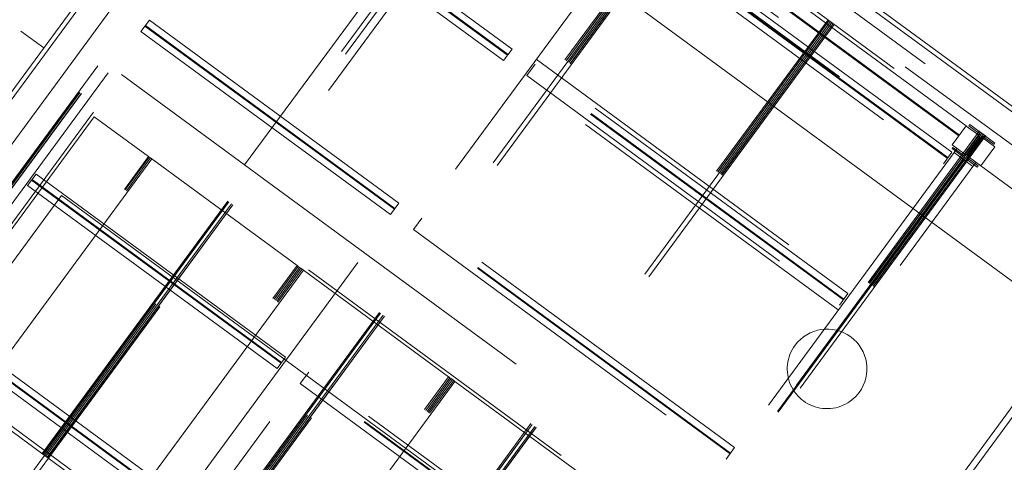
# Model space of a CAD drawing. Header units: metres. Extents: x 135583 to 135939, y 457896 to 458258.
# Tile 513 of 599: x 135673.25 to 135679.53, y 458152.72 to 458155.55. Entities that reach past the tile are written whole.
import ezdxf

# ---------------------------------------------------------------- set-up
doc = ezdxf.new("R2010")
doc.units = ezdxf.units.M
doc.linetypes.add('Hidden', pattern=[4, 2, -2])
doc.layers.add('NIEUWE INSTALLATIE', color=250, linetype='Continuous', lineweight=0)

msp = doc.modelspace()

# ---------------------------------------------------------------- linework, layer by layer
at = {"layer": 'NIEUWE INSTALLATIE'}
for p, q in [((135675.3934, 458158.0713), (135671.9298, 458153.3569)), ((135675.3998, 458158.0294), (135672.0606, 458153.4842)), ((135685.5863, 458150.5456), (135675.3998, 458158.0294)), ((135684.5894, 458151.3152), (135676.4322, 458157.3081)), ((135675.2635, 458157.05), (135684.6924, 458150.1228)), ((135675.2635, 458157.05), (135684.6924, 458150.1228)), ((135673.2608, 458155.4725), (135673.4058, 458155.366)), ((135671.3879, 458151.5214), (135673.5194, 458154.4226)), ((135671.3879, 458151.5214), (135673.5194, 458154.4226)), ((135673.5194, 458154.4226), (135682.7065, 458147.673)), ((135673.5194, 458154.4226), (135682.7065, 458147.673))]:
    msp.add_line(p, q, dxfattribs=at)
at = {"layer": 'NIEUWE INSTALLATIE', "linetype": 'Hidden'}
for p, q in [((135675.4169, 458157.9175), (135672.1724, 458153.5013)), ((135675.4169, 458157.9175), (135672.1724, 458153.5013)), ((135685.4744, 458150.5285), (135675.4169, 458157.9175)), ((135685.4744, 458150.5285), (135675.4169, 458157.9175)), ((135670.7588, 458151.4252), (135675.4362, 458157.7917)), ((135670.7588, 458151.4252), (135675.4362, 458157.7917)), ((135675.4469, 458157.7218), (135672.3681, 458153.5312)), ((135675.4469, 458157.7218), (135672.3681, 458153.5312)), ((135685.2787, 458150.4986), (135675.4469, 458157.7218)), ((135685.2787, 458150.4986), (135675.4469, 458157.7218)), ((135672.4487, 458153.472), (135675.5275, 458157.6626)), ((135672.4487, 458153.472), (135675.5275, 458157.6626)), ((135672.4527, 458153.469), (135675.5315, 458157.6597)), ((135672.4527, 458153.469), (135675.5315, 458157.6597)), ((135672.4608, 458153.4631), (135675.5395, 458157.6537)), ((135672.4608, 458153.4631), (135675.5395, 458157.6537)), ((135672.462, 458153.4622), (135675.5408, 458157.6528)), ((135672.462, 458153.4622), (135675.5408, 458157.6528)), ((135675.5476, 458157.6479), (135672.4688, 458153.4572)), ((135675.5476, 458157.6479), (135672.4688, 458153.4572)), ((135675.5476, 458157.6478), (135672.4689, 458153.4572)), ((135675.5476, 458157.6478), (135672.4689, 458153.4572)), ((135675.678, 458157.6141), (135685.3486, 458150.5093)), ((135675.678, 458157.6141), (135685.3486, 458150.5093)), ((135675.3441, 458157.5396), (135672.5112, 458153.6838)), ((135675.3441, 458157.5396), (135672.5112, 458153.6838)), ((135675.4016, 458157.4973), (135672.5688, 458153.6415)), ((135675.4016, 458157.4973), (135672.5688, 458153.6415)), ((135675.4074, 458157.4931), (135672.5745, 458153.6373)), ((135675.4074, 458157.4931), (135672.5745, 458153.6373)), ((135675.4019, 458157.5001), (135672.618, 458153.7109)), ((135675.4019, 458157.5001), (135672.618, 458153.7109)), ((135672.5662, 458153.6404), (135675.3501, 458157.4296)), ((135672.5662, 458153.6404), (135675.3501, 458157.4296)), ((135672.6321, 458153.595), (135675.4649, 458157.4508)), ((135672.6321, 458153.595), (135675.4649, 458157.4508)), ((135675.5003, 458157.3723), (135673.9017, 458155.1964)), ((135675.5003, 458157.3723), (135673.9017, 458155.1964)), ((135675.5003, 458157.3723), (135673.9017, 458155.1964)), ((135675.5003, 458157.3723), (135673.9017, 458155.1964)), ((135673.3956, 458152.7763), (135676.4744, 458156.9669)), ((135673.3956, 458152.7763), (135676.4744, 458156.9669)), ((135673.4025, 458152.7713), (135676.4812, 458156.9619)), ((135673.4025, 458152.7713), (135676.4812, 458156.9619)), ((135673.4036, 458152.7704), (135676.4824, 458156.961)), ((135673.4036, 458152.7704), (135676.4824, 458156.961)), ((135676.4905, 458156.9551), (135673.4117, 458152.7645)), ((135676.4905, 458156.9551), (135673.4117, 458152.7645)), ((135673.4198, 458152.7586), (135676.4986, 458156.9492)), ((135673.4198, 458152.7586), (135676.4986, 458156.9492)), ((135673.4278, 458152.7527), (135676.5066, 458156.9433)), ((135673.4278, 458152.7527), (135676.5066, 458156.9433)), ((135673.4291, 458152.7517), (135676.5078, 458156.9424)), ((135673.4291, 458152.7517), (135676.5078, 458156.9424)), ((135676.5146, 458156.9374), (135673.4359, 458152.7468)), ((135676.5146, 458156.9374), (135673.4359, 458152.7468)), ((135676.5147, 458156.9373), (135673.4359, 458152.7467)), ((135676.5147, 458156.9373), (135673.4359, 458152.7467)), ((135679.2901, 458154.8673), (135676.5706, 458156.8653)), ((135679.2901, 458154.8673), (135676.5706, 458156.8653)), ((135674.6875, 458154.6192), (135676.2861, 458156.7951)), ((135674.6875, 458154.6192), (135676.2861, 458156.7951)), ((135679.2436, 458154.804), (135676.524, 458156.802)), ((135679.2436, 458154.804), (135676.524, 458156.802)), ((135679.2478, 458154.8097), (135676.5283, 458156.8077)), ((135679.2478, 458154.8097), (135676.5283, 458156.8077)), ((135676.4817, 458156.7444), (135679.2013, 458154.7464)), ((135676.4817, 458156.7444), (135679.2013, 458154.7464)), ((135676.407, 458156.7063), (135674.8084, 458154.5304)), ((135676.407, 458156.7063), (135674.8084, 458154.5304)), ((135684.9292, 458150.4451), (135676.407, 458156.7063)), ((135684.9292, 458150.4451), (135676.407, 458156.7063)), ((135684.9292, 458150.4451), (135676.407, 458156.7062)), ((135684.9292, 458150.4451), (135676.407, 458156.7062)), ((135676.3649, 458155.3193), (135674.7736, 458156.4884)), ((135676.3649, 458155.3193), (135674.7736, 458156.4884)), ((135676.368, 458155.3235), (135674.7767, 458156.4926)), ((135676.368, 458155.3235), (135674.7767, 458156.4926)), ((135676.3934, 458155.3581), (135674.8021, 458156.5272)), ((135676.3934, 458155.3581), (135674.8021, 458156.5272)), ((135674.7482, 458156.4538), (135676.3395, 458155.2847)), ((135674.7482, 458156.4538), (135676.3395, 458155.2847)), ((135674.2245, 458152.3845), (135677.0961, 458156.293)), ((135674.2245, 458152.3845), (135677.0961, 458156.293)), ((135674.3627, 458152.0658), (135677.4415, 458156.2565)), ((135674.3627, 458152.0658), (135677.4415, 458156.2565)), ((135674.3695, 458152.0608), (135677.4483, 458156.2514)), ((135674.3695, 458152.0608), (135677.4483, 458156.2514)), ((135674.3707, 458152.0599), (135677.4495, 458156.2506)), ((135674.3707, 458152.0599), (135677.4495, 458156.2506)), ((135677.4576, 458156.2446), (135674.3788, 458152.054)), ((135677.4576, 458156.2446), (135674.3788, 458152.054)), ((135674.3869, 458152.0481), (135677.4656, 458156.2387)), ((135674.3869, 458152.0481), (135677.4656, 458156.2387)), ((135674.3949, 458152.0422), (135677.4737, 458156.2328)), ((135674.3949, 458152.0422), (135677.4737, 458156.2328)), ((135674.3961, 458152.0413), (135677.4749, 458156.2319)), ((135674.3961, 458152.0413), (135677.4749, 458156.2319)), ((135677.4817, 458156.2269), (135674.4029, 458152.0363)), ((135677.4817, 458156.2269), (135674.4029, 458152.0363)), ((135677.4817, 458156.2268), (135674.403, 458152.0362)), ((135677.4817, 458156.2268), (135674.403, 458152.0362)), ((135677.217, 458156.2042), (135674.3454, 458152.2957)), ((135677.217, 458156.2042), (135674.3454, 458152.2957)), ((135679.1981, 458154.6997), (135677.2038, 458156.1649)), ((135679.1981, 458154.6997), (135677.2038, 458156.1649)), ((135679.1695, 458154.6609), (135677.1753, 458156.1261)), ((135679.1695, 458154.6609), (135677.1753, 458156.1261)), ((135679.1727, 458154.6652), (135677.1784, 458156.1303)), ((135679.1727, 458154.6652), (135677.1784, 458156.1303)), ((135677.1499, 458156.0915), (135679.1442, 458154.6264)), ((135677.1499, 458156.0915), (135679.1442, 458154.6264)), ((135674.0259, 458155.4707), (135674.0798, 458155.544)), ((135674.0259, 458155.4707), (135674.0798, 458155.544)), ((135675.6711, 458154.3749), (135674.0798, 458155.544)), ((135675.6711, 458154.3749), (135674.0798, 458155.544)), ((135675.3298, 458151.3554), (135678.4085, 458155.546)), ((135675.3298, 458151.3554), (135678.4085, 458155.546)), ((135675.3366, 458151.3503), (135678.4154, 458155.5409)), ((135675.3366, 458151.3503), (135678.4154, 458155.5409)), ((135675.3378, 458151.3495), (135678.4165, 458155.5401)), ((135675.3378, 458151.3495), (135678.4165, 458155.5401)), ((135678.4246, 458155.5341), (135675.3459, 458151.3435)), ((135678.4246, 458155.5341), (135675.3459, 458151.3435)), ((135674.0259, 458155.4707), (135675.6172, 458154.3016)), ((135674.0259, 458155.4707), (135675.6172, 458154.3016)), ((135675.6426, 458154.3361), (135674.0513, 458155.5052)), ((135675.6426, 458154.3361), (135674.0513, 458155.5052)), ((135675.6457, 458154.3404), (135674.0544, 458155.5095)), ((135675.6457, 458154.3404), (135674.0544, 458155.5095)), ((135675.3539, 458151.3376), (135678.4327, 458155.5282)), ((135675.3539, 458151.3376), (135678.4327, 458155.5282)), ((135675.362, 458151.3317), (135678.4407, 458155.5223)), ((135675.362, 458151.3317), (135678.4407, 458155.5223)), ((135675.3632, 458151.3308), (135678.442, 458155.5214)), ((135675.3632, 458151.3308), (135678.442, 458155.5214)), ((135678.4488, 458155.5164), (135675.37, 458151.3258)), ((135678.4488, 458155.5164), (135675.37, 458151.3258)), ((135678.4488, 458155.5164), (135675.37, 458151.3258)), ((135678.4488, 458155.5164), (135675.37, 458151.3258)), ((135676.3934, 458155.3581), (135676.3395, 458155.2847)), ((135676.3934, 458155.3581), (135676.3395, 458155.2847)), ((135676.5479, 458155.2936), (135678.5626, 458153.8134)), ((135676.5479, 458155.2936), (135678.5626, 458153.8134)), ((135676.4868, 458155.189), (135676.5407, 458155.2623)), ((135676.4868, 458155.189), (135676.5407, 458155.2623)), ((135678.5064, 458153.7583), (135676.5122, 458155.2235)), ((135678.5064, 458153.7583), (135676.5122, 458155.2235)), ((135678.5096, 458153.7626), (135676.5153, 458155.2278)), ((135678.5096, 458153.7626), (135676.5153, 458155.2278)), ((135678.5349, 458153.7972), (135676.5407, 458155.2623)), ((135678.5349, 458153.7972), (135676.5407, 458155.2623)), ((135673.9017, 458155.1964), (135674.6875, 458154.6192)), ((135673.9017, 458155.1964), (135674.6874, 458154.6192)), ((135673.9017, 458155.1964), (135674.6875, 458154.6192)), ((135673.9017, 458155.1964), (135674.6874, 458154.6192)), ((135678.4738, 458153.6925), (135676.4591, 458155.1727)), ((135678.4738, 458153.6925), (135676.4591, 458155.1727)), ((135676.4868, 458155.189), (135678.4811, 458153.7238)), ((135676.4868, 458155.189), (135678.4811, 458153.7238)), ((135673.7241, 458154.9547), (135671.1782, 458151.4894)), ((135673.7241, 458154.9547), (135671.1782, 458151.4894)), ((135673.7241, 458154.9547), (135671.1782, 458151.4894)), ((135673.7241, 458154.9547), (135671.1782, 458151.4894)), ((135673.7284, 458154.9267), (135671.2062, 458151.4936)), ((135673.7284, 458154.9267), (135671.2062, 458151.4936)), ((135683.153, 458148.0275), (135673.7241, 458154.9547)), ((135683.153, 458148.0275), (135673.7241, 458154.9547)), ((135683.153, 458148.0275), (135673.7241, 458154.9547)), ((135683.153, 458148.0275), (135673.7241, 458154.9547)), ((135674.0749, 458154.6721), (135673.7284, 458154.9267)), ((135674.0749, 458154.6721), (135673.7284, 458154.9267)), ((135679.2901, 458154.8673), (135679.2013, 458154.7464)), ((135679.2901, 458154.8673), (135679.2013, 458154.7464)), ((135679.2901, 458154.8672), (135679.3707, 458154.8081)), ((135679.2901, 458154.8672), (135679.3707, 458154.8081)), ((135679.3122, 458154.8759), (135679.3063, 458154.8678)), ((135679.3122, 458154.8759), (135679.3063, 458154.8678)), ((135679.3063, 458154.8678), (135679.3697, 458154.8212)), ((135679.3063, 458154.8678), (135679.3697, 458154.8212)), ((135679.4734, 458154.7574), (135679.3122, 458154.8759)), ((135679.4734, 458154.7574), (135679.3122, 458154.8759)), ((135676.2968, 458150.6449), (135679.3756, 458154.8355)), ((135676.2968, 458150.6449), (135679.3756, 458154.8355)), ((135676.3037, 458150.6399), (135679.3824, 458154.8305)), ((135676.3037, 458150.6399), (135679.3824, 458154.8305)), ((135676.3048, 458150.639), (135679.3836, 458154.8296)), ((135676.3048, 458150.639), (135679.3836, 458154.8296)), ((135679.3917, 458154.8236), (135676.3129, 458150.633)), ((135679.3917, 458154.8236), (135676.3129, 458150.633)), ((135676.321, 458150.6271), (135679.3998, 458154.8177)), ((135676.321, 458150.6271), (135679.3998, 458154.8177)), ((135676.329, 458150.6212), (135679.4078, 458154.8118)), ((135676.329, 458150.6212), (135679.4078, 458154.8118)), ((135676.3303, 458150.6203), (135679.409, 458154.8109)), ((135676.3303, 458150.6203), (135679.409, 458154.8109)), ((135679.4158, 458154.8059), (135676.3371, 458150.6153)), ((135679.4159, 458154.8059), (135676.3371, 458150.6153)), ((135679.4158, 458154.8059), (135676.3371, 458150.6153)), ((135679.4159, 458154.8059), (135676.3371, 458150.6153)), ((135679.3707, 458154.8081), (135679.2819, 458154.6872)), ((135679.3707, 458154.8081), (135679.2819, 458154.6872)), ((135679.3736, 458154.796), (135679.2942, 458154.688)), ((135679.3736, 458154.796), (135679.2942, 458154.688)), ((135679.2995, 458154.6842), (135679.3788, 458154.7922)), ((135679.2995, 458154.6842), (135679.3788, 458154.7922)), ((135679.3912, 458154.793), (135679.3023, 458154.6721)), ((135679.3912, 458154.793), (135679.3023, 458154.6721)), ((135679.3912, 458154.793), (135679.4717, 458154.7338)), ((135679.3912, 458154.793), (135679.4717, 458154.7338)), ((135679.404, 458154.796), (135679.4674, 458154.7494)), ((135679.404, 458154.796), (135679.4674, 458154.7494)), ((135679.2056, 458154.7308), (135679.1997, 458154.7227)), ((135679.2056, 458154.7308), (135679.1997, 458154.7227)), ((135679.1997, 458154.7227), (135679.3609, 458154.6043)), ((135679.1997, 458154.7227), (135679.3609, 458154.6043)), ((135679.2819, 458154.6872), (135679.2013, 458154.7464)), ((135679.2819, 458154.6872), (135679.2013, 458154.7464)), ((135679.2691, 458154.6842), (135679.2056, 458154.7308)), ((135679.2691, 458154.6842), (135679.2056, 458154.7308)), ((135679.2199, 458154.708), (135679.2317, 458154.7241)), ((135679.2199, 458154.708), (135679.2317, 458154.7241)), ((135679.3829, 458154.6129), (135679.4717, 458154.7338)), ((135679.3829, 458154.6129), (135679.4717, 458154.7338)), ((135679.4674, 458154.7494), (135679.4734, 458154.7574)), ((135679.4674, 458154.7494), (135679.4734, 458154.7574)), ((135682.1913, 458152.7358), (135679.4717, 458154.7338)), ((135682.1913, 458152.7358), (135679.4717, 458154.7338)), ((135671.5527, 458151.239), (135674.0749, 458154.6721)), ((135671.5527, 458151.239), (135674.0749, 458154.6721)), ((135671.5567, 458151.2361), (135674.079, 458154.6692)), ((135671.5567, 458151.2361), (135674.079, 458154.6692)), ((135671.5648, 458151.2302), (135674.087, 458154.6633)), ((135671.5648, 458151.2302), (135674.087, 458154.6633)), ((135674.095, 458154.6574), (135671.5728, 458151.2243)), ((135674.095, 458154.6574), (135671.5728, 458151.2243)), ((135674.0749, 458154.6721), (135674.079, 458154.6692)), ((135674.0749, 458154.6721), (135674.079, 458154.6692)), ((135674.079, 458154.6692), (135674.087, 458154.6633)), ((135674.079, 458154.6692), (135674.087, 458154.6633)), ((135674.087, 458154.6633), (135674.095, 458154.6574)), ((135674.087, 458154.6633), (135674.095, 458154.6574)), ((135675.0219, 458153.9764), (135674.095, 458154.6574)), ((135675.0219, 458153.9764), (135674.095, 458154.6574)), ((135679.2123, 458154.6977), (135676.3795, 458150.8419)), ((135679.2123, 458154.6977), (135676.3795, 458150.8419)), ((135679.2699, 458154.6554), (135676.4371, 458150.7996)), ((135679.2699, 458154.6554), (135676.4371, 458150.7996)), ((135679.2756, 458154.6512), (135676.4428, 458150.7954)), ((135679.2756, 458154.6512), (135676.4428, 458150.7954)), ((135679.1981, 458154.6997), (135679.1442, 458154.6264)), ((135679.1981, 458154.6997), (135679.1442, 458154.6264)), ((135679.2123, 458154.6977), (135679.2198, 458154.7079)), ((135679.2123, 458154.6977), (135679.2198, 458154.7079)), ((135679.2123, 458154.6977), (135679.3332, 458154.6089)), ((135679.2123, 458154.6977), (135679.3332, 458154.6089)), ((135679.3829, 458154.613), (135679.3023, 458154.6721)), ((135679.3829, 458154.613), (135679.3023, 458154.6721)), ((135679.3668, 458154.6124), (135679.3033, 458154.659)), ((135679.3668, 458154.6124), (135679.3033, 458154.659)), ((135682.1448, 458152.6725), (135679.4252, 458154.6705)), ((135682.1448, 458152.6725), (135679.4252, 458154.6705)), ((135682.149, 458152.6782), (135679.4294, 458154.6762)), ((135682.149, 458152.6782), (135679.4294, 458154.6762)), ((135674.6875, 458154.6192), (135674.8084, 458154.5304)), ((135674.6875, 458154.6192), (135674.8084, 458154.5304)), ((135676.5004, 458150.7531), (135679.3332, 458154.6089)), ((135676.5004, 458150.7531), (135679.3332, 458154.6089)), ((135679.3407, 458154.6191), (135679.3332, 458154.6089)), ((135679.3407, 458154.6191), (135679.3332, 458154.6089)), ((135679.3526, 458154.6352), (135679.3407, 458154.6192)), ((135679.3526, 458154.6352), (135679.3407, 458154.6192)), ((135679.3609, 458154.6043), (135679.3668, 458154.6124)), ((135679.3609, 458154.6043), (135679.3668, 458154.6124)), ((135679.3829, 458154.6129), (135682.1025, 458152.6149)), ((135679.3829, 458154.6129), (135682.1025, 458152.6149)), ((135673.3036, 458154.4875), (135673.3575, 458154.5608)), ((135673.3036, 458154.4875), (135673.3575, 458154.5608)), ((135674.9234, 458153.3572), (135673.3321, 458154.5263)), ((135674.9234, 458153.3572), (135673.3321, 458154.5263)), ((135674.9488, 458153.3917), (135673.3575, 458154.5608)), ((135674.9488, 458153.3917), (135673.3575, 458154.5608)), ((135674.8084, 458154.5304), (135683.3306, 458148.2692)), ((135674.8084, 458154.5304), (135683.3306, 458148.2692)), ((135674.8084, 458154.5303), (135683.3306, 458148.2692)), ((135674.8084, 458154.5303), (135683.3306, 458148.2692)), ((135673.3036, 458154.4875), (135674.8949, 458153.3184)), ((135673.3036, 458154.4875), (135674.8949, 458153.3184)), ((135674.9203, 458153.3529), (135673.329, 458154.522)), ((135674.9203, 458153.3529), (135673.329, 458154.522)), ((135675.6711, 458154.3749), (135675.6172, 458154.3016)), ((135675.6711, 458154.3749), (135675.6172, 458154.3016)), ((135675.7645, 458154.2058), (135675.8184, 458154.2791)), ((135675.7645, 458154.2058), (135675.8184, 458154.2791)), ((135677.8126, 458152.814), (135675.8184, 458154.2791)), ((135677.8126, 458152.814), (135675.8184, 458154.2791)), ((135677.7841, 458152.7752), (135675.7899, 458154.2403)), ((135677.7841, 458152.7752), (135675.7899, 458154.2403)), ((135677.7872, 458152.7794), (135675.793, 458154.2446)), ((135677.7872, 458152.7794), (135675.793, 458154.2446)), ((135675.7645, 458154.2058), (135677.7587, 458152.7406)), ((135675.7645, 458154.2058), (135677.7587, 458152.7406)), ((135677.2639, 458149.9344), (135680.3426, 458154.125)), ((135677.2639, 458149.9344), (135680.3426, 458154.125)), ((135680.3495, 458154.12), (135677.2707, 458149.9294)), ((135680.3495, 458154.12), (135677.2707, 458149.9294)), ((135677.2719, 458149.9285), (135680.3507, 458154.1191)), ((135677.2719, 458149.9285), (135680.3507, 458154.1191)), ((135677.28, 458149.9225), (135680.3588, 458154.1132)), ((135677.28, 458149.9225), (135680.3588, 458154.1132)), ((135677.2881, 458149.9166), (135680.3668, 458154.1072)), ((135677.2881, 458149.9166), (135680.3668, 458154.1072)), ((135677.2961, 458149.9107), (135680.3749, 458154.1013)), ((135677.2961, 458149.9107), (135680.3749, 458154.1013)), ((135677.2973, 458149.9098), (135680.3761, 458154.1004)), ((135677.2973, 458149.9098), (135680.3761, 458154.1004)), ((135680.3829, 458154.0954), (135677.3041, 458149.9048)), ((135680.3829, 458154.0954), (135677.3041, 458149.9048)), ((135680.3829, 458154.0954), (135677.3042, 458149.9048)), ((135680.3829, 458154.0954), (135677.3042, 458149.9048)), ((135672.4996, 458150.5434), (135675.0219, 458153.9764)), ((135672.4996, 458150.5434), (135675.0219, 458153.9764)), ((135672.5077, 458150.5375), (135675.0299, 458153.9706)), ((135672.5077, 458150.5375), (135675.0299, 458153.9706)), ((135672.5158, 458150.5315), (135675.038, 458153.9646)), ((135672.5158, 458150.5315), (135675.038, 458153.9646)), ((135672.5238, 458150.5256), (135675.046, 458153.9587)), ((135672.5238, 458150.5256), (135675.046, 458153.9587)), ((135675.0219, 458153.9764), (135675.0299, 458153.9706)), ((135675.0219, 458153.9764), (135675.0299, 458153.9706)), ((135675.0299, 458153.9706), (135675.038, 458153.9646)), ((135675.0299, 458153.9706), (135675.038, 458153.9646)), ((135675.038, 458153.9646), (135675.046, 458153.9587)), ((135675.038, 458153.9646), (135675.046, 458153.9587)), ((135675.046, 458153.9587), (135675.0541, 458153.9528)), ((135675.046, 458153.9587), (135675.0541, 458153.9528)), ((135672.5319, 458150.5197), (135675.0541, 458153.9528)), ((135672.5319, 458150.5197), (135675.0541, 458153.9528)), ((135675.0621, 458153.9469), (135672.5399, 458150.5138)), ((135675.0621, 458153.9469), (135672.5399, 458150.5138)), ((135675.0541, 458153.9528), (135675.0621, 458153.9469)), ((135675.0541, 458153.9528), (135675.0621, 458153.9469)), ((135675.9889, 458153.266), (135675.0621, 458153.9469)), ((135675.9889, 458153.266), (135675.0621, 458153.9469)), ((135678.5349, 458153.7972), (135678.4811, 458153.7238)), ((135678.5349, 458153.7972), (135678.4811, 458153.7238)), ((135682.3184, 458146.4691), (135672.4865, 458153.6924)), ((135682.3184, 458146.4691), (135672.4865, 458153.6924)), ((135674.2856, 458152.4891), (135672.6943, 458153.6582)), ((135674.2856, 458152.4891), (135672.6943, 458153.6582)), ((135672.6405, 458153.5849), (135674.2318, 458152.4158)), ((135672.6405, 458153.5849), (135674.2318, 458152.4158)), ((135674.2571, 458152.4503), (135672.6658, 458153.6194)), ((135674.2571, 458152.4503), (135672.6658, 458153.6194)), ((135674.2603, 458152.4546), (135672.669, 458153.6237)), ((135674.2603, 458152.4546), (135672.669, 458153.6237)), ((135672.3681, 458153.5312), (135682.1999, 458146.308)), ((135672.3681, 458153.5312), (135682.1999, 458146.308)), ((135676.3298, 458150.8378), (135672.6431, 458153.5463)), ((135676.3298, 458150.8378), (135672.6431, 458153.5463)), ((135676.2832, 458150.7745), (135672.5966, 458153.483)), ((135676.2832, 458150.7745), (135672.5966, 458153.483)), ((135676.2875, 458150.7802), (135672.6008, 458153.4887)), ((135676.2875, 458150.7802), (135672.6008, 458153.4887)), ((135672.5543, 458153.4254), (135676.2409, 458150.7169)), ((135672.5543, 458153.4254), (135676.2409, 458150.7169)), ((135674.9488, 458153.3917), (135674.8949, 458153.3184)), ((135674.9488, 458153.3917), (135674.8949, 458153.3184)), ((135675.0422, 458153.2226), (135675.096, 458153.2959)), ((135675.0422, 458153.2226), (135675.096, 458153.2959)), ((135677.0903, 458151.8308), (135675.096, 458153.2959)), ((135677.0903, 458151.8308), (135675.096, 458153.2959)), ((135673.4667, 458149.8329), (135675.9889, 458153.266)), ((135673.4667, 458149.8329), (135675.9889, 458153.266)), ((135673.4747, 458149.827), (135675.9969, 458153.2601)), ((135673.4747, 458149.827), (135675.9969, 458153.2601)), ((135673.4828, 458149.821), (135676.005, 458153.2541)), ((135673.4828, 458149.821), (135676.005, 458153.2541)), ((135673.4909, 458149.8151), (135676.0131, 458153.2482)), ((135673.4909, 458149.8151), (135676.0131, 458153.2482)), ((135673.4989, 458149.8092), (135676.0211, 458153.2423)), ((135673.4989, 458149.8092), (135676.0211, 458153.2423)), ((135676.0292, 458153.2364), (135673.5069, 458149.8033)), ((135676.0292, 458153.2364), (135673.5069, 458149.8033)), ((135675.0422, 458153.2226), (135677.0364, 458151.7575)), ((135675.0422, 458153.2226), (135677.0364, 458151.7575)), ((135677.0618, 458151.792), (135675.0675, 458153.2571)), ((135677.0618, 458151.792), (135675.0675, 458153.2571)), ((135677.0649, 458151.7963), (135675.0707, 458153.2614)), ((135677.0649, 458151.7963), (135675.0707, 458153.2614)), ((135675.989, 458153.2659), (135675.9969, 458153.2601)), ((135675.989, 458153.2659), (135675.9969, 458153.2601)), ((135675.9969, 458153.2601), (135676.005, 458153.2541)), ((135675.9969, 458153.2601), (135676.005, 458153.2541)), ((135676.005, 458153.2541), (135676.0131, 458153.2482)), ((135676.005, 458153.2541), (135676.0131, 458153.2482)), ((135676.0131, 458153.2482), (135676.0211, 458153.2423)), ((135676.0131, 458153.2482), (135676.0211, 458153.2423)), ((135676.0211, 458153.2423), (135676.0291, 458153.2364)), ((135676.0211, 458153.2423), (135676.0291, 458153.2364)), ((135676.956, 458152.5555), (135676.0292, 458153.2364)), ((135676.956, 458152.5555), (135676.0292, 458153.2364)), ((135671.8562, 458150.681), (135673.3956, 458152.7763)), ((135671.8562, 458150.681), (135673.3956, 458152.7763)), ((135671.8631, 458150.676), (135673.4024, 458152.7713)), ((135671.8631, 458150.676), (135673.4024, 458152.7713)), ((135677.8126, 458152.814), (135677.7587, 458152.7406)), ((135677.8126, 458152.814), (135677.7587, 458152.7406)), ((135673.4117, 458152.7644), (135671.8724, 458150.6692)), ((135673.4117, 458152.7644), (135671.8724, 458150.6692)), ((135671.8804, 458150.6633), (135673.4198, 458152.7585)), ((135671.8804, 458150.6633), (135673.4198, 458152.7585)), ((135671.8897, 458150.6564), (135673.4291, 458152.7517)), ((135671.8897, 458150.6564), (135673.4291, 458152.7517)), ((135673.4359, 458152.7467), (135671.8965, 458150.6514)), ((135673.4359, 458152.7467), (135671.8965, 458150.6514))]:
    msp.add_line(p, q, dxfattribs=at)
for start, end in [(323.696, 143.696), (323.696, 143.696), (143.696, 323.696), (143.696, 323.696)]:
    msp.add_arc((135678.4028, 458153.3166), 0.254, start, end, dxfattribs=at)
for centre, major_axis, start_param, end_param in [((135679.3591, 458154.8067), (-0.0154, -0.0093), 1.963495, 3.534292), ((135679.3591, 458154.8067), (-0.0154, -0.0093), 1.963495, 3.534292), ((135679.3933, 458154.7815), (-0.0043, -0.0175), 2.748894, 4.31969), ((135679.3933, 458154.7815), (-0.0043, -0.0175), 2.748894, 4.31969), ((135679.2797, 458154.6987), (-0.0128, -0.0126), 0.160875, 1.731672), ((135679.2797, 458154.6987), (-0.0128, -0.0126), 0.160875, 1.731672), ((135679.314, 458154.6735), (-0.0179, 0.0014), 5.729611, 7.300407), ((135679.314, 458154.6735), (-0.0179, 0.0014), 5.729611, 7.300407)]:
    msp.add_ellipse(centre, major_axis=major_axis, ratio=1, start_param=start_param, end_param=end_param, dxfattribs=at)

doc.saveas('drawing.dxf')
